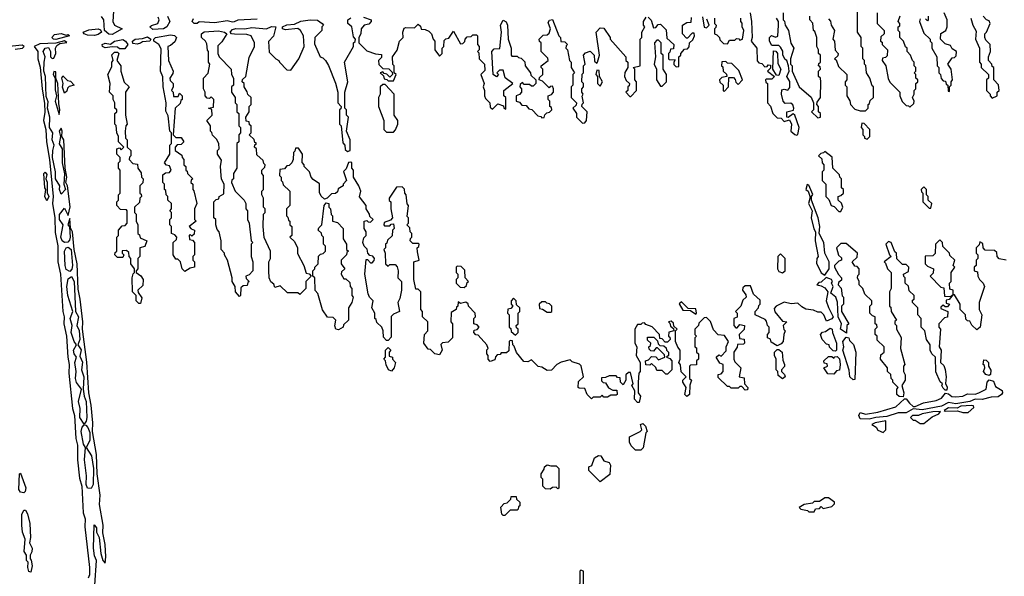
# Model space of a CAD drawing. Extents: x 2737310 to 2869991, y 870230 to 1012730.
# Tile 303 of 479: x 2784591 to 2790160, y 947456 to 950606. Entities that reach past the tile are written whole.
import ezdxf

# ---------------------------------------------------------------- set-up
doc = ezdxf.new("R2010")
doc.units = 0

msp = doc.modelspace()

# ---------------------------------------------------------------- linework, layer by layer
at = {"layer": '0CON02XD'}
for points in [[(2785122.5, 950655), (2785117.5, 950595), (2785127.5, 950575), (2785170, 950555), (2785115, 950522.7), (2785094.6, 950524.6), (2785070, 950545), (2785067.5, 950605), (2785053, 950623)], [(2788722.5, 950645), (2788730, 950595), (2788733.3, 950505), (2788727.5, 950485), (2788760, 950445), (2788763, 950373), (2788771.7, 950361.7), (2788788.3, 950358.3), (2788805, 950340), (2788818.3, 950341.7), (2788825, 950350), (2788838.3, 950348.3), (2788838.3, 950331.7), (2788820, 950315), (2788860, 950285), (2788845, 950270), (2788815, 950270), (2788810, 950265), (2788811.7, 950251.7), (2788820, 950245), (2788820, 950135), (2788837, 950117), (2788850, 950075), (2788875, 950050), (2788898.3, 950048.3), (2788915, 950030), (2788945, 950040), (2788956.7, 950015), (2788952.5, 949975), (2788975, 949956.7), (2788985, 949952.5), (2788993, 949957), (2789000, 949995), (2788976, 950066), (2788965, 950072.5), (2788938.3, 950051.7), (2788930, 950055), (2788930, 950085), (2788967, 950093), (2788970, 950105), (2788963.6, 950123.6), (2788953, 950133), (2788920.7, 950130.7), (2788910, 950145), (2788900, 950185), (2788901.7, 950208.3), (2788915, 950212.5), (2788935, 950207.5), (2788947, 950223), (2788947, 950257), (2788930, 950285), (2788942.5, 950315), (2788940, 950345), (2788930, 950375), (2788920.7, 950380.7), (2788907.5, 950405), (2788907, 950427), (2788895, 950450), (2788885, 950460), (2788845, 950460), (2788832.5, 950485), (2788832.5, 950505), (2788843, 950517), (2788865, 950506.7), (2788878.3, 950511.7), (2788883.8, 950575), (2788882.5, 950595), (2788871.2, 950615)], [(2788910, 950645), (2788910, 950605), (2788917, 950597), (2788920, 950575), (2788940, 950545), (2788953, 950473), (2788970, 950445), (2788950, 950385), (2788950, 950355), (2788960, 950345), (2788960, 950315), (2789000, 950225), (2789067, 950167), (2789080, 950135), (2789080, 950095), (2789070, 950085), (2789105, 950050), (2789120, 950055), (2789120, 950075), (2789110, 950085), (2789110, 950115), (2789100, 950125), (2789101.7, 950138.3), (2789120, 950165), (2789122.5, 950255), (2789120, 950275), (2789110, 950285), (2789110, 950315), (2789120, 950325), (2789118.3, 950338.3), (2789110, 950345), (2789111.7, 950358.3), (2789120, 950365), (2789120, 950405), (2789110, 950415), (2789110, 950435), (2789100, 950455), (2789100, 950505), (2789088.3, 950538.3), (2789080, 950545), (2789077, 950587), (2789060, 950605), (2789060, 950625)], [(2789165, 950610), (2789177, 950597), (2789180, 950575), (2789200, 950545), (2789190, 950495), (2789200, 950485), (2789203, 950433), (2789220, 950415), (2789218.3, 950401.7), (2789200, 950385), (2789208.3, 950378.3), (2789221.7, 950341.7), (2789270, 950295), (2789270, 950265), (2789260, 950255), (2789260, 950235), (2789270, 950225), (2789270, 950175), (2789287, 950147), (2789290, 950125), (2789315, 950100), (2789345, 950090), (2789375, 950090), (2789390, 950105), (2789390, 950125), (2789398.3, 950131.7), (2789401.7, 950148.3), (2789420, 950165), (2789420, 950225), (2789411.7, 950231.7), (2789400, 950275), (2789380, 950305), (2789377, 950347), (2789370, 950355), (2789370, 950375), (2789360, 950385), (2789360, 950445), (2789350, 950455), (2789350, 950505), (2789330, 950535), (2789330, 950665)], [(2789440, 950645), (2789440, 950585), (2789480, 950545), (2789480, 950525), (2789461.7, 950508.3), (2789460, 950485), (2789468.3, 950478.3), (2789470, 950465), (2789500, 950435), (2789498.3, 950401.7), (2789488.3, 950391.7), (2789471.7, 950388.3), (2789470, 950375), (2789490, 950345), (2789503, 950273), (2789511.7, 950251.7), (2789570, 950195), (2789570, 950175), (2789583, 950143), (2789605, 950120), (2789618.3, 950118.3), (2789625, 950110), (2789648.3, 950131.7), (2789650, 950145), (2789640, 950165), (2789650, 950185), (2789650, 950205), (2789660, 950215), (2789660, 950245), (2789670, 950255), (2789670, 950265), (2789660, 950275), (2789660, 950295), (2789650, 950305), (2789660, 950315), (2789660, 950335), (2789650, 950345), (2789650, 950365), (2789640, 950375), (2789630, 950405), (2789610, 950425), (2789610, 950445), (2789601.7, 950451.7), (2789590, 950485), (2789570, 950505), (2789570, 950535), (2789560, 950545), (2789560, 950565), (2789568.3, 950571.7), (2789570, 950585), (2789560, 950595), (2789571.7, 950628.3)], [(2789685, 950610), (2789680, 950595), (2789705, 950530), (2789740, 950495), (2789740, 950485), (2789750, 950475), (2789750, 950445), (2789777.5, 950395), (2789780, 950345), (2789790, 950335), (2789790, 950305), (2789800, 950295), (2789803, 950273), (2789815, 950260), (2789828.3, 950258.3), (2789831.7, 950241.7), (2789840, 950235), (2789841.7, 950201.7), (2789850, 950200), (2789850, 950225), (2789860, 950235), (2789860, 950255), (2789867.5, 950265), (2789860, 950325), (2789840, 950355), (2789865, 950390), (2789878.3, 950391.7), (2789888.3, 950401.7), (2789890, 950425), (2789865, 950440), (2789855, 950460), (2789825, 950470), (2789800, 950495), (2789801.7, 950528.3), (2789830, 950545), (2789837.5, 950565), (2789837.5, 950605), (2789820, 950645)], [(2785427.5, 950625), (2785440, 950595), (2785422.9, 950565), (2785405, 950553.3), (2785345, 950550.8), (2785327.5, 950565), (2785336.4, 950573.6), (2785372.5, 950585), (2785380, 950605), (2785375, 950620)], [(2785595, 950584.2), (2785577.5, 950585), (2785566.7, 950595), (2785575, 950612.5)], [(2785935, 950609.2), (2785825, 950603.1), (2785804.2, 950594.2), (2785795, 950591.1), (2785765, 950600), (2785695, 950587.5), (2785606.2, 950593.8), (2785595, 950584.2)], [(2788095, 948440), (2788085, 948440), (2788068.3, 948458.3), (2788070, 948505), (2788052.5, 948535), (2788060, 948545), (2788045, 948610), (2788035, 948610), (2788020, 948595), (2788020, 948565), (2788005, 948540), (2787990, 948555), (2787988.3, 948578.3), (2787971.7, 948581.7), (2787965, 948590), (2787925, 948590), (2787905, 948580), (2787881.7, 948578.3), (2787881.7, 948561.7), (2787891.7, 948551.7), (2787905, 948550), (2787921.7, 948521.7), (2787945, 948510), (2787968.3, 948508.3), (2787970, 948485), (2787965, 948480), (2787935, 948480), (2787915, 948470), (2787895, 948470), (2787885, 948480), (2787875, 948470), (2787835, 948470), (2787825, 948460), (2787800, 948485), (2787788.3, 948518.3), (2787755, 948520), (2787750, 948525), (2787751.7, 948558.3), (2787780, 948585), (2787767, 948647), (2787757, 948657), (2787715, 948670), (2787705, 948680), (2787653, 948667), (2787630, 948655), (2787598.3, 948621.7), (2787575, 948620), (2787545, 948640), (2787523, 948643), (2787485, 948680), (2787465, 948670), (2787441.7, 948671.7), (2787401.7, 948721.7), (2787388.3, 948758.3), (2787380, 948765), (2787378.3, 948788.3), (2787365, 948790), (2787360, 948785), (2787358.3, 948731.7), (2787345, 948720), (2787315, 948720), (2787308.3, 948711.7), (2787291.7, 948708.3), (2787281.7, 948698.3), (2787278.3, 948681.7), (2787251.7, 948671.7), (2787240, 948685), (2787240, 948705), (2787232.5, 948715), (2787233, 948737), (2787240, 948745), (2787232.5, 948765), (2787185, 948820), (2787171.7, 948821.7), (2787160, 948835), (2787161.7, 948848.3), (2787178.3, 948851.7), (2787190, 948865), (2787178.3, 948878.3), (2787160, 948885), (2787160, 948915), (2787170, 948925), (2787167.5, 948945), (2787130, 948985), (2787128.3, 948998.3), (2787115, 949007.5), (2787085, 949000), (2787071.7, 949008.3), (2787070, 948985), (2787061.7, 948978.3), (2787060, 948965), (2787031.7, 948948.3), (2787030, 948895), (2787040, 948885), (2787040, 948805), (2787015, 948780), (2786982.5, 948777.5), (2786972.5, 948767.5), (2786980, 948735), (2786965, 948710), (2786940, 948715), (2786915, 948740), (2786901.7, 948741.7), (2786877.5, 948775), (2786880, 948825), (2786900, 948845), (2786900, 948895), (2786870, 948925), (2786870, 948955), (2786860, 948965), (2786860, 949065), (2786845, 949080), (2786831.7, 949081.7), (2786820, 949135), (2786820, 949235), (2786850, 949245), (2786841.7, 949291.7), (2786840, 949315), (2786848.3, 949321.7), (2786850, 949335), (2786845, 949340), (2786815, 949340), (2786800, 949355), (2786801.7, 949368.3), (2786810, 949375), (2786810, 949395), (2786800, 949405), (2786798.3, 949428.3), (2786780, 949445), (2786790, 949455), (2786790, 949485), (2786782.5, 949492.5), (2786790, 949555), (2786783, 949563), (2786777.5, 949615), (2786770, 949625), (2786767, 949647), (2786755, 949660), (2786721.7, 949658.3), (2786680, 949595), (2786681.7, 949581.7), (2786690, 949575), (2786690, 949535), (2786700, 949485), (2786688.3, 949471.7), (2786651.7, 949458.3), (2786650, 949445), (2786655, 949440), (2786685, 949440), (2786691.7, 949448.3), (2786705, 949450), (2786710, 949425), (2786700, 949415), (2786698.3, 949381.7), (2786671.7, 949358.3), (2786668.3, 949341.7), (2786660, 949335), (2786660, 949315), (2786650, 949305), (2786657.5, 949285), (2786660, 949225), (2786675, 949210), (2786685, 949220), (2786715, 949220), (2786727, 949207), (2786732.5, 949185), (2786730, 949145), (2786750, 949125), (2786750, 949075), (2786741.7, 949028.3), (2786730, 949005), (2786740, 948955), (2786705, 948940), (2786693, 948927), (2786691.7, 948808.3), (2786675, 948790), (2786665, 948790), (2786648.3, 948808.3), (2786647.5, 948845), (2786640, 948865), (2786611.7, 948891.7), (2786608.3, 948908.3), (2786600, 948915), (2786600, 948945), (2786582.5, 948975), (2786590, 949015), (2786570, 949035), (2786562.5, 949055), (2786542.5, 949165), (2786551.7, 949248.3), (2786558.3, 949248.3), (2786575, 949230), (2786585, 949230), (2786597, 949243), (2786597.5, 949255), (2786588.3, 949268.3), (2786571.7, 949271.7), (2786560, 949285), (2786557, 949307), (2786540, 949325), (2786532.5, 949345), (2786538.3, 949371.7), (2786550, 949385), (2786550, 949405), (2786540, 949425), (2786540, 949465), (2786555, 949470), (2786561.7, 949461.7), (2786575, 949460), (2786590, 949475), (2786571.7, 949491.7), (2786570, 949505), (2786550, 949535), (2786550, 949555), (2786513, 949603), (2786520, 949635), (2786510, 949665), (2786480, 949715), (2786480, 949755), (2786470, 949765), (2786470, 949795), (2786465, 949800), (2786451.7, 949798.3), (2786438.3, 949761.7), (2786422.5, 949747.5), (2786440, 949695), (2786420, 949675), (2786420, 949665), (2786391.7, 949648.3), (2786388.3, 949631.7), (2786378.3, 949621.7), (2786355, 949620), (2786330, 949595), (2786315, 949590), (2786297, 949607), (2786287, 949627), (2786287, 949677), (2786251.7, 949701.7), (2786240, 949715), (2786230, 949745), (2786200, 949775), (2786200, 949785), (2786188.3, 949798.3), (2786190, 949845), (2786168.3, 949878.3), (2786151.7, 949878.3), (2786148.3, 949861.7), (2786140, 949855), (2786137.5, 949815), (2786130, 949795), (2786115, 949780), (2786101.7, 949778.3), (2786088.3, 949761.7), (2786061.7, 949758.3), (2786060, 949725), (2786070, 949715), (2786070, 949695), (2786078.3, 949688.3), (2786081.7, 949671.7), (2786120, 949635), (2786120, 949555), (2786100, 949535), (2786100, 949495), (2786108.3, 949488.3), (2786111.7, 949471.7), (2786120, 949465), (2786120, 949445), (2786130, 949435), (2786130, 949385), (2786120, 949375), (2786145, 949350), (2786162.5, 949315), (2786163, 949283), (2786197.5, 949215), (2786211.7, 949171.7), (2786228.3, 949168.3), (2786240, 949155), (2786210, 949125), (2786210, 949085), (2786175, 949050), (2786165, 949060), (2786105, 949060), (2786065, 949100), (2786035, 949090), (2786028.3, 949108.3), (2786011.7, 949121.7), (2786002.5, 949145), (2786000, 949185), (2786000, 949235), (2786010, 949255), (2786010, 949295), (2785973, 949373), (2785967.5, 949435), (2785970, 949505), (2785980, 949515), (2785980, 949535), (2785970, 949545), (2785970, 949595), (2785960, 949615), (2785960, 949635), (2785970, 949645), (2785970, 949725), (2785960, 949735), (2785960, 949755), (2785978.3, 949771.7), (2785980, 949785), (2785971.7, 949791.7), (2785968.3, 949808.3), (2785931.7, 949841.7), (2785930, 949875), (2785920, 949885), (2785921.7, 949898.3), (2785930, 949905), (2785921.7, 949911.7), (2785918.3, 949928.3), (2785890, 949955), (2785900, 949965), (2785900, 950005), (2785891.7, 950011.7), (2785888.3, 950028.3), (2785871.7, 950031.7), (2785870, 950055), (2785890, 950085), (2785890, 950115), (2785900, 950125), (2785900, 950165), (2785881.7, 950181.7), (2785878.3, 950198.3), (2785860, 950225), (2785860, 950245), (2785850, 950255), (2785851.7, 950268.3), (2785870, 950285), (2785888.3, 950391.7), (2785920, 950455), (2785920, 950475), (2785900, 950515), (2785875, 950522.5), (2785806.4, 950523.6), (2785790, 950525), (2785782.5, 950535), (2785795, 950550), (2785813.6, 950556.4), (2785865, 950554), (2785905, 950561.9), (2785986.2, 950553.8), (2786015, 950568), (2786040, 950565), (2786027, 950513), (2785998.3, 950481.7), (2786003, 950423), (2786040, 950385), (2786057.5, 950375), (2786060, 950365), (2786101.7, 950321.7), (2786125, 950320), (2786170, 950385), (2786200, 950455), (2786196.7, 950515), (2786180, 950545), (2786165, 950556.7), (2786095, 950548), (2786077.5, 950555), (2786076.7, 950565), (2786102.6, 950577.4), (2786145, 950580), (2786181.8, 950598.2), (2786235, 950604.4), (2786275, 950602.5), (2786302.5, 950585), (2786310, 950575), (2786300, 950565), (2786300, 950545), (2786260, 950505), (2786258.3, 950468.3), (2786290, 950395), (2786305, 950390), (2786320, 950375), (2786337, 950347), (2786377, 950247), (2786390, 950195), (2786390, 950135), (2786410, 950115), (2786408.3, 950101.7), (2786400, 950095), (2786400, 950015), (2786410, 950005), (2786418.3, 949908.3), (2786430, 949895), (2786431.7, 949871.7), (2786445, 949860), (2786460, 949865), (2786460, 949925), (2786440, 949975), (2786450, 950055), (2786440, 950065), (2786440, 950095), (2786430, 950105), (2786430, 950195), (2786447.5, 950255), (2786427.5, 950365), (2786480, 950455), (2786480, 950475)], [(2786480, 950475), (2786488.3, 950481.7), (2786490, 950495), (2786478.3, 950508.3), (2786470, 950565), (2786446.7, 950585), (2786446.2, 950605), (2786465, 950617.1)], [(2786535, 950620), (2786580, 950605), (2786580, 950595), (2786565, 950580), (2786540, 950575), (2786522.5, 950555), (2786520, 950525), (2786510, 950505), (2786510, 950475), (2786555, 950430), (2786603, 950413), (2786638.3, 950408.3), (2786638.3, 950391.7), (2786620, 950375), (2786621.7, 950351.7), (2786645, 950330), (2786678.3, 950328.3), (2786698.3, 950308.3), (2786700, 950295), (2786685, 950280), (2786668.3, 950298.3), (2786651.7, 950301.7), (2786645, 950310), (2786630, 950305), (2786648.3, 950288.3), (2786651.7, 950271.7), (2786668.3, 950268.3), (2786675, 950260), (2786705, 950260), (2786720, 950295), (2786710, 950305), (2786710, 950345), (2786702.5, 950352.5), (2786700, 950395), (2786727, 950433), (2786740, 950485), (2786760, 950505), (2786757.5, 950535), (2786765, 950557.5), (2786775, 950562.5), (2786825, 950560), (2786845, 950580), (2786858.3, 950568.3), (2786861.7, 950551.7), (2786885, 950550), (2786905, 950540), (2786920, 950525), (2786930, 950495), (2786940, 950485), (2786940, 950435), (2786965, 950400), (2786980, 950415), (2786980, 950445), (2786990, 950455), (2786991.7, 950488.3), (2787001.7, 950498.3), (2787018.3, 950501.7), (2787045, 950540), (2787085, 950470), (2787098.3, 950471.7), (2787108.3, 950481.7), (2787110, 950495), (2787121.7, 950508.3), (2787145, 950510), (2787155, 950520), (2787175, 950520), (2787180, 950515), (2787180, 950465), (2787190, 950455), (2787190, 950435), (2787180, 950425), (2787187.5, 950417.5), (2787190, 950385), (2787220, 950355), (2787221.7, 950318.3), (2787200, 950295), (2787217.5, 950245), (2787212.5, 950225), (2787220, 950205), (2787220, 950175), (2787225, 950160), (2787250, 950135), (2787251.7, 950111.7), (2787265, 950100), (2787295, 950130), (2787328.3, 950118.3), (2787330, 950105), (2787340, 950100), (2787340, 950165), (2787330, 950175), (2787330, 950205), (2787380, 950245), (2787336.4, 950276.4), (2787325, 950320), (2787305, 950320), (2787295, 950310), (2787290, 950305), (2787300, 950295), (2787288.3, 950281.7), (2787270, 950295), (2787262.5, 950425), (2787275, 950440), (2787307.5, 950442.5), (2787316.7, 950535), (2787310, 950575), (2787325, 950602.5), (2787343, 950593), (2787350, 950575), (2787353.3, 950495), (2787370, 950445), (2787370, 950405), (2787375, 950400), (2787405, 950400), (2787411.7, 950391.7), (2787428.3, 950388.3), (2787448.3, 950368.3), (2787450, 950345), (2787480, 950305), (2787481.7, 950291.7), (2787510, 950265), (2787510, 950245), (2787495, 950230), (2787485, 950230), (2787475, 950240), (2787445, 950240), (2787435, 950250), (2787421.7, 950238.3), (2787420, 950225), (2787430, 950215), (2787430, 950195), (2787418.3, 950181.7), (2787400, 950175), (2787400, 950145), (2787418.3, 950138.3), (2787431.7, 950121.7), (2787455, 950120), (2787471.7, 950101.7), (2787488.3, 950098.3), (2787521.7, 950061.7), (2787538.3, 950058.3), (2787545, 950050), (2787558.3, 950051.7), (2787561.7, 950068.3), (2787571.7, 950078.3), (2787588.3, 950081.7), (2787600, 950095), (2787598.3, 950108.3), (2787590, 950115), (2787590, 950145), (2787580, 950155), (2787580, 950175), (2787598.3, 950181.7), (2787610, 950195), (2787610, 950215), (2787605, 950230), (2787591.7, 950228.3), (2787585, 950220), (2787548.3, 950258.3), (2787530, 950265), (2787531.7, 950278.3), (2787550, 950295), (2787550, 950325), (2787540, 950335), (2787540, 950345), (2787580, 950375), (2787578.3, 950388.3), (2787540, 950425), (2787540, 950475), (2787531.7, 950481.7), (2787530, 950495), (2787551.7, 950518.3), (2787575, 950520), (2787585, 950530), (2787592.5, 950555), (2787580.7, 950589.3), (2787587, 950603), (2787605, 950606.7), (2787640, 950515), (2787650, 950505), (2787651.7, 950481.7), (2787675, 950480), (2787690, 950465), (2787681.7, 950458.3), (2787680, 950445), (2787690, 950435), (2787700, 950375), (2787710, 950365), (2787710, 950335), (2787730, 950305), (2787720, 950295), (2787720, 950235), (2787710, 950225), (2787710, 950165), (2787740, 950135), (2787738.3, 950121.7), (2787720, 950105), (2787740, 950075), (2787740, 950055), (2787775, 950020), (2787788.3, 950021.7), (2787797.5, 950035), (2787800, 950085), (2787770, 950115), (2787771.7, 950128.3), (2787780, 950135), (2787772.5, 950172.5), (2787777.5, 950185), (2787770, 950195), (2787770, 950215), (2787780, 950225), (2787780, 950245), (2787770, 950255), (2787771.7, 950298.3), (2787780, 950305), (2787780, 950345), (2787790, 950355), (2787780, 950405), (2787791.7, 950418.3), (2787818.3, 950428.3), (2787840, 950405), (2787841.7, 950371.7), (2787855, 950360), (2787860, 950365), (2787870, 950405), (2787852.5, 950535), (2787875, 950560), (2787895, 950557.5), (2787930, 950505), (2787930, 950495), (2788020, 950395), (2788020, 950375), (2788030, 950365), (2788030, 950335), (2788013, 950307), (2788012.5, 950285), (2788021.7, 950261.7), (2788040, 950245), (2788038.3, 950231.7), (2788030, 950225), (2788030, 950205), (2788020, 950195), (2788041.7, 950171.7), (2788048.3, 950171.7), (2788080, 950205), (2788080, 950255), (2788070, 950265), (2788070, 950325), (2788060, 950335), (2788100, 950345), (2788100, 950495), (2788110, 950505), (2788110, 950535), (2788127.5, 950565), (2788120, 950575), (2788120, 950595), (2788135, 950620)], [(2788145, 950620), (2788163.6, 950603.6), (2788175, 950560), (2788188.3, 950561.7), (2788201.7, 950578.3), (2788215, 950580), (2788248.3, 950548.3), (2788251.7, 950501.7), (2788290, 950465), (2788288.3, 950441.7), (2788271.7, 950438.3), (2788268.3, 950421.7), (2788260, 950415), (2788260, 950385), (2788265, 950380), (2788298.3, 950378.3), (2788290, 950365), (2788291.7, 950351.7), (2788305, 950340), (2788318.3, 950341.7), (2788320, 950395), (2788330, 950405), (2788330, 950415), (2788351.7, 950438.3), (2788368.3, 950441.7), (2788378.3, 950451.7), (2788380, 950475), (2788398.3, 950491.7), (2788407.5, 950515), (2788405, 950530), (2788395, 950530), (2788368.3, 950501.7), (2788361.7, 950501.7), (2788340, 950525), (2788340, 950575), (2788365, 950590), (2788388.3, 950591.7), (2788391.7, 950618.3)], [(2788452.5, 950622.5), (2788463, 950563), (2788475, 950560), (2788490, 950575), (2788478.3, 950608.3)], [(2788520, 950615), (2788520, 950585), (2788530, 950575), (2788528.3, 950561.7), (2788520, 950555), (2788520, 950525), (2788535, 950520), (2788550, 950505), (2788551.7, 950491.7), (2788571.7, 950471.7), (2788595, 950470), (2788605, 950490), (2788635, 950490), (2788645, 950500), (2788658.3, 950498.3), (2788665, 950490), (2788680, 950495), (2788686.7, 950545), (2788677.5, 950565), (2788677, 950587), (2788670, 950595), (2788670, 950615)], [(2789730, 950625), (2789730, 950605), (2789725, 950600), (2789715, 950610)], [(2789970, 950615), (2789982.5, 950575), (2790001.7, 950541.7), (2789997.5, 950495), (2790020, 950445), (2790020, 950365), (2790030, 950355), (2790030, 950335), (2790070, 950295), (2790070, 950275), (2790060, 950265), (2790060, 950205), (2790080, 950185), (2790080, 950175), (2790091.7, 950161.7), (2790120, 950175), (2790120, 950195), (2790130, 950205), (2790127, 950237), (2790100, 950265), (2790100, 950335), (2790091.7, 950341.7), (2790090, 950355), (2790070, 950375), (2790070, 950395), (2790082.5, 950425), (2790080, 950465), (2790055, 950490), (2790050, 950505), (2790050, 950525), (2790060, 950535), (2790080, 950585), (2790075, 950600), (2790060, 950605), (2790040, 950625)], [(2785015, 950515.8), (2784975, 950518), (2784956.7, 950525), (2784950, 950535), (2784981.7, 950548.3), (2785035, 950553.3), (2785048.8, 950548.8), (2785053.3, 950535), (2785035, 950522.9), (2785015, 950515.8)], [(2785835, 949040), (2785812.5, 949065), (2785810, 949095), (2785793.6, 949123.6), (2785793.3, 949145), (2785767.5, 949245), (2785750, 949275), (2785750, 949285), (2785730, 949305), (2785730, 949355), (2785720, 949405), (2785708.3, 949418.3), (2785700, 949445), (2785700, 949475), (2785690, 949485), (2785690, 949575), (2785701.7, 949588.3), (2785718.3, 949591.7), (2785720, 949605), (2785745, 949620), (2785747.5, 949675), (2785733, 949703), (2785730, 949725), (2785726.2, 949775), (2785731.7, 949811.7), (2785710, 949845), (2785710, 949865), (2785720, 949875), (2785717.5, 949905), (2785705, 949930), (2785681.7, 949951.7), (2785678.3, 949968.3), (2785670, 949975), (2785670, 950005), (2785650, 950035), (2785680, 950065), (2785678.3, 950098.3), (2785660, 950105), (2785688.3, 950111.7), (2785690, 950155), (2785675, 950170), (2785665, 950160), (2785651.7, 950161.7), (2785640, 950175), (2785640, 950195), (2785630, 950215), (2785630, 950275), (2785657, 950303), (2785667.5, 950355), (2785660, 950365), (2785660, 950425), (2785653.6, 950433.6), (2785649.3, 950469.3), (2785642.5, 950485), (2785620, 950505), (2785620, 950525), (2785635, 950536.4), (2785715, 950542.5), (2785750, 950535), (2785762.5, 950525), (2785735, 950480), (2785712.5, 950457.5), (2785712.5, 950415), (2785720, 950395), (2785787.5, 950325), (2785790, 950295), (2785800, 950275), (2785800, 950235), (2785790, 950225), (2785790, 950195), (2785810, 950165), (2785810, 950135), (2785820, 950125), (2785820, 950085), (2785830, 950075), (2785830, 950005), (2785840, 949995), (2785840, 949965), (2785830, 949955), (2785830, 949915), (2785820, 949905), (2785820, 949765), (2785800, 949735), (2785800, 949705), (2785791.7, 949698.3), (2785790, 949685), (2785810, 949635), (2785860, 949585), (2785870, 949565), (2785870, 949535), (2785880, 949525), (2785880, 949475), (2785890, 949455), (2785900, 949355), (2785910, 949345), (2785900, 949335), (2785900, 949265), (2785910, 949235), (2785910, 949185), (2785888.3, 949161.7), (2785870, 949155), (2785871.7, 949141.7), (2785890, 949125), (2785881.7, 949118.3), (2785878.3, 949101.7), (2785855, 949100), (2785841.7, 949088.3), (2785840, 949045), (2785835, 949040)], [(2785016.4, 947406.4), (2785025.7, 947545), (2785015, 947572.5), (2785009.1, 947615), (2785012.5, 947747.5), (2785025, 947730), (2785026.2, 947705), (2785040, 947675), (2785050, 947585), (2785062, 947545), (2785075, 947530), (2785078.6, 947565), (2785074.3, 947635), (2785062.1, 947702.1), (2785062.9, 947745), (2785043, 947863), (2785047.1, 947915), (2785028.6, 948035), (2785025.6, 948145), (2785003.8, 948275), (2785004.3, 948325), (2784995.7, 948425), (2784982.5, 948495), (2784971.7, 948668.3), (2784947.1, 948855), (2784948.6, 948895), (2784934.2, 949025), (2784921.2, 949081.2), (2784916.9, 949225), (2784899.2, 949305), (2784890, 949405), (2784878.3, 949428.3), (2784875, 949480), (2784863.3, 949445), (2784873, 949433), (2784876.7, 949375), (2784872.1, 949357.9), (2784863, 949347), (2784845, 949345.6), (2784831.4, 949355), (2784824.3, 949375), (2784836.7, 949445), (2784816.7, 949475), (2784816.4, 949503.6), (2784845, 949540), (2784865, 949497.5), (2784875.8, 949545.8), (2784861.2, 949665), (2784852.5, 949685), (2784857.5, 949715), (2784848, 949765), (2784840, 949925), (2784830, 949945), (2784831.2, 949975), (2784825, 949992.5), (2784814.3, 949975), (2784821.2, 949945), (2784813.9, 949903.9), (2784831.2, 949875), (2784830.8, 949795), (2784844.2, 949734.2), (2784840, 949675), (2784850, 949645), (2784825, 949617.5), (2784815.8, 949645), (2784818.8, 949665), (2784794.4, 949704.4), (2784792.9, 949745), (2784776.5, 949825), (2784777.8, 949865), (2784786.2, 949895), (2784774.4, 949925), (2784779.2, 949965), (2784760.6, 949995), (2784761.4, 950055), (2784748.1, 950105), (2784751.7, 950141.7), (2784740.5, 950170.5), (2784737.8, 950285), (2784727.9, 950315), (2784728.8, 950365), (2784736, 950395), (2784723.8, 950425), (2784735, 950443.8), (2784755, 950448.8), (2784766, 950426), (2784766.1, 950396.1), (2784775, 950386.7), (2784785, 950387.5), (2784796, 950415), (2784793.8, 950445), (2784800.9, 950459.1), (2784818.8, 950471.2), (2784857, 950477), (2784845, 950485.6), (2784796.4, 950473.6), (2784705, 950470), (2784673.3, 950455), (2784694.3, 950425), (2784694.4, 950385), (2784707, 950337), (2784717.5, 950215), (2784731.7, 950131.7), (2784733.2, 950083.2), (2784725.7, 950035), (2784738.6, 949985), (2784742.2, 949915), (2784759.2, 949815), (2784780, 949605), (2784776.9, 949565), (2784790, 949485), (2784792.4, 949402.4), (2784806.6, 949326.6), (2784806.7, 949235), (2784821.8, 949165), (2784834.5, 948955), (2784842.7, 948925), (2784840.5, 948885), (2784856.5, 948815), (2784863.6, 948695), (2784871.8, 948655), (2784870, 948605), (2784890, 948405), (2784900.8, 948365), (2784908.5, 948235), (2784918, 948198), (2784917.5, 948115), (2784930.2, 948010.2), (2784941.8, 947965), (2784949.5, 947815), (2784961.4, 947781.4), (2784960, 947735), (2784985.6, 947505), (2784985.7, 947464.3), (2784978.8, 947445)], [(2784795, 950494.5), (2784782.5, 950495), (2784772.5, 950505), (2784788.8, 950521.2), (2784825, 950527.1), (2784855, 950517.5), (2784865, 950522.5), (2784872.5, 950515), (2784795, 950494.5)], [(2785185, 950440), (2785155, 950440), (2785145, 950450), (2785115, 950452.5), (2785075, 950446.7), (2785060, 950455), (2785057.5, 950465), (2785075, 950473.8), (2785105, 950466.7), (2785127.5, 950485), (2785175, 950493.1), (2785190, 950485), (2785202.5, 950465), (2785185, 950440)], [(2785255, 950467.5), (2785232, 950472), (2785230, 950485), (2785245, 950496.5), (2785285, 950498.8), (2785315, 950508.6), (2785333.3, 950495), (2785326.4, 950483.6), (2785285, 950480), (2785275, 950473.8), (2785255, 950467.5)], [(2785525, 949180), (2785510, 949195), (2785500, 949235), (2785485, 949250), (2785475, 949250), (2785460, 949275), (2785460, 949345), (2785478.3, 949361.7), (2785480, 949375), (2785468.3, 949388.3), (2785450, 949395), (2785450, 949435), (2785440, 949445), (2785440, 949475), (2785450, 949485), (2785450, 949515), (2785440, 949525), (2785450, 949535), (2785450, 949565), (2785430, 949585), (2785430, 949605), (2785420, 949615), (2785418.3, 949638.3), (2785410, 949645), (2785410, 949675), (2785400, 949685), (2785401.7, 949728.3), (2785415, 949740), (2785438.3, 949741.7), (2785447.5, 949755), (2785438.3, 949778.3), (2785421.7, 949781.7), (2785410, 949795), (2785440, 949845), (2785440, 949895), (2785450, 949905), (2785450, 949965), (2785440, 949975), (2785431.7, 950061.7), (2785418.3, 950088.3), (2785420, 950135), (2785402.5, 950225), (2785401.7, 950281.7), (2785387.5, 950315), (2785391.7, 950441.7), (2785377.5, 950465), (2785350, 950485), (2785350, 950495), (2785360, 950505), (2785445, 950521.1), (2785466.5, 950516.5), (2785477.5, 950505), (2785469.3, 950480.7), (2785445, 950460), (2785430, 950455), (2785432.5, 950375), (2785460, 950315), (2785458.3, 950301.7), (2785440, 950275), (2785441.7, 950261.7), (2785460, 950245), (2785460, 950225), (2785450, 950205), (2785460, 950195), (2785461.7, 950171.7), (2785488.3, 950171.7), (2785495, 950190), (2785510, 950175), (2785510, 950155), (2785501.7, 950148.3), (2785498.3, 950131.7), (2785470, 950105), (2785460, 949955), (2785475, 949940), (2785505, 949940), (2785520, 949915), (2785505, 949900), (2785481.7, 949898.3), (2785470, 949885), (2785470, 949865), (2785508.3, 949838.3), (2785510, 949825), (2785520, 949815), (2785520, 949785), (2785530, 949775), (2785530, 949755), (2785538.3, 949748.3), (2785540, 949735), (2785570, 949705), (2785561.7, 949698.3), (2785560, 949685), (2785570, 949675), (2785570, 949645), (2785577, 949637), (2785592.5, 949565), (2785580, 949535), (2785580, 949475), (2785590, 949465), (2785550, 949435), (2785561.7, 949421.7), (2785580, 949415), (2785578.3, 949391.7), (2785565, 949380), (2785555, 949390), (2785550, 949385), (2785551.7, 949361.7), (2785568.3, 949358.3), (2785580, 949345), (2785580, 949275), (2785570, 949265), (2785570, 949245), (2785580, 949235), (2785580, 949205), (2785555, 949200), (2785525, 949180)], [(2788225, 950230), (2788250, 950255), (2788250, 950295), (2788230, 950325), (2788230, 950405), (2788220, 950415), (2788220, 950475), (2788205, 950490), (2788195, 950490), (2788182.5, 950475), (2788187.5, 950395), (2788180, 950355), (2788192.5, 950325), (2788192.5, 950265), (2788215, 950230), (2788225, 950230)], [(2784565, 950439.2), (2784606.7, 950445), (2784616.7, 950455), (2784605, 950460.8), (2784515, 950452.7)], [(2785275, 949000), (2785265, 949000), (2785250, 949015), (2785250, 949045), (2785230, 949065), (2785227.5, 949145), (2785232.5, 949167.5), (2785240, 949175), (2785240, 949195), (2785220, 949225), (2785220, 949255), (2785210, 949265), (2785208.3, 949288.3), (2785195, 949300), (2785171.7, 949298.3), (2785170, 949285), (2785180, 949275), (2785175, 949260), (2785145, 949260), (2785130, 949275), (2785131.7, 949288.3), (2785140, 949295), (2785140, 949375), (2785150, 949385), (2785150, 949415), (2785171.7, 949438.3), (2785188.3, 949441.7), (2785200, 949455), (2785200, 949525), (2785195, 949530), (2785161.7, 949531.7), (2785140, 949555), (2785140, 949575), (2785150, 949585), (2785150, 949615), (2785160, 949625), (2785160, 949755), (2785150, 949765), (2785150, 949795), (2785160, 949805), (2785160, 949825), (2785140, 949845), (2785140, 949875), (2785155, 949880), (2785165, 949870), (2785180, 949885), (2785150, 949915), (2785150, 949945), (2785140, 949965), (2785137, 950007), (2785130, 950015), (2785130, 950075), (2785140, 950085), (2785140, 950095), (2785130, 950105), (2785130, 950135), (2785120, 950155), (2785120, 950175), (2785100, 950195), (2785102.5, 950245), (2785090, 950295), (2785111.7, 950338.3), (2785112.5, 950365), (2785120, 950375), (2785113.3, 950406.7), (2785127, 950423), (2785145, 950422.5), (2785152.5, 950415), (2785140, 950375), (2785162.5, 950345), (2785162.5, 950315), (2785183, 950253), (2785210, 950225), (2785190, 950195), (2785190, 950065), (2785200, 950015), (2785192.5, 950005), (2785187.5, 949975), (2785190, 949935), (2785200, 949925), (2785200, 949885), (2785220, 949865), (2785220, 949835), (2785211.7, 949828.3), (2785210, 949815), (2785231.7, 949791.7), (2785258.3, 949788.3), (2785260, 949765), (2785278.3, 949738.3), (2785280, 949715), (2785290, 949705), (2785288.3, 949681.7), (2785270, 949665), (2785270, 949625), (2785278.3, 949618.3), (2785280, 949605), (2785270, 949595), (2785268.3, 949571.7), (2785240, 949545), (2785240, 949515), (2785250, 949505), (2785250, 949465), (2785260, 949445), (2785260, 949395), (2785268.3, 949388.3), (2785271.7, 949371.7), (2785310, 949355), (2785298.3, 949321.7), (2785270, 949315), (2785270, 949265), (2785260, 949255), (2785260, 949195), (2785250, 949185), (2785250, 949175), (2785276.7, 949156.7), (2785290, 949135), (2785288.3, 949101.7), (2785260, 949075), (2785261.7, 949061.7), (2785281.7, 949031.7), (2785275, 949000)], [(2788885, 950290), (2788871.7, 950291.7), (2788850, 950325), (2788855, 950430), (2788868.3, 950428.3), (2788877.5, 950415), (2788878.3, 950358.3), (2788896.7, 950325), (2788885, 950290)], [(2788575, 950200), (2788600, 950225), (2788601.7, 950278.3), (2788628.3, 950278.3), (2788638.3, 950268.3), (2788641.7, 950251.7), (2788655, 950240), (2788680, 950265), (2788658.3, 950318.3), (2788618.3, 950358.3), (2788595, 950360), (2788585, 950370), (2788561.7, 950368.3), (2788560, 950345), (2788568.3, 950338.3), (2788570, 950315), (2788588.3, 950298.3), (2788590, 950285), (2788561.7, 950278.3), (2788550, 950265), (2788551.7, 950251.7), (2788570, 950235), (2788570, 950205), (2788575, 950200)], [(2784815, 950070), (2784818.6, 950095), (2784811.7, 950131.7), (2784807.1, 950245), (2784796, 950275), (2784795, 950310), (2784785, 950312.5), (2784780, 950295), (2784792.5, 950275), (2784791.7, 950208.3), (2784798.8, 950175), (2784792.5, 950145), (2784815, 950070)], [(2787875, 950230), (2787887.5, 950255), (2787870, 950285), (2787868.3, 950318.3), (2787855, 950320), (2787850, 950295), (2787860, 950285), (2787860, 950245), (2787875, 950230)], [(2784845, 950190), (2784834.2, 950224.2), (2784837.5, 950245), (2784830, 950275), (2784835, 950287.5), (2784861.7, 950261.7), (2784878.3, 950258.3), (2784900, 950235), (2784871.7, 950228.3), (2784861.7, 950218.3), (2784858.3, 950201.7), (2784845, 950190)], [(2786705, 949970), (2786717, 949983), (2786730, 950015), (2786730, 950035), (2786710, 950065), (2786710, 950185), (2786658.3, 950238.3), (2786645, 950240), (2786630, 950225), (2786630, 950185), (2786620, 950165), (2786620, 950115), (2786650, 950035), (2786650, 949985), (2786665, 949970), (2786705, 949970)], [(2789385, 949930), (2789400, 949945), (2789400, 949985), (2789368.3, 950018.3), (2789355, 950020), (2789350, 949995), (2789360, 949985), (2789360, 949955), (2789370, 949945), (2789370, 949935), (2789385, 949930)], [(2789235, 949520), (2789247.5, 949545), (2789238.3, 949568.3), (2789220, 949585), (2789220, 949605), (2789235, 949610), (2789250, 949625), (2789250, 949645), (2789240, 949655), (2789240, 949705), (2789230, 949715), (2789228.3, 949728.3), (2789190, 949765), (2789187, 949827), (2789145, 949860), (2789138.3, 949851.7), (2789121.7, 949848.3), (2789110, 949835), (2789128.3, 949818.3), (2789130, 949795), (2789140, 949785), (2789140, 949755), (2789130, 949745), (2789130, 949695), (2789150, 949675), (2789150, 949605), (2789168.3, 949588.3), (2789180, 949555), (2789198.3, 949548.3), (2789225, 949520), (2789235, 949520)], [(2784745, 949580), (2784733.3, 949605), (2784740, 949645), (2784732.5, 949655), (2784727.5, 949735), (2784735, 949742.5), (2784745, 949730), (2784740, 949705), (2784747, 949687), (2784746.2, 949626.2), (2784755.8, 949605), (2784745, 949580)], [(2789145, 949160), (2789168.8, 949195), (2789170, 949235), (2789144, 949285), (2789138.8, 949345), (2789112.5, 949395), (2789116.7, 949435), (2789106.7, 949485), (2789070, 949585), (2789070, 949605), (2789076.4, 949616.4), (2789055, 949670), (2789045, 949672.5), (2789037.5, 949645), (2789050, 949635), (2789061.7, 949601.7), (2789052.5, 949565), (2789072.5, 949525), (2789066.7, 949485), (2789082.5, 949422.5), (2789092.5, 949405), (2789091.2, 949355), (2789106.7, 949265), (2789100, 949255), (2789098.3, 949228.3), (2789123.3, 949173.3), (2789145, 949160)], [(2789745, 949540), (2789750, 949565), (2789730, 949585), (2789730, 949605), (2789720, 949615), (2789720, 949645), (2789705, 949660), (2789690, 949645), (2789691.7, 949631.7), (2789700, 949625), (2789700, 949575), (2789735, 949540), (2789745, 949540)], [(2786395, 948850), (2786380, 948855), (2786373, 948873), (2786380, 948905), (2786365, 948920), (2786331.7, 948921.7), (2786303, 948963), (2786277, 949057), (2786263, 949073), (2786260, 949145), (2786250, 949155), (2786250, 949185), (2786260, 949195), (2786260, 949205), (2786280, 949225), (2786281.7, 949268.3), (2786291.7, 949278.3), (2786308.3, 949281.7), (2786320, 949295), (2786320, 949325), (2786310, 949335), (2786310, 949375), (2786300, 949385), (2786298.3, 949398.3), (2786280, 949415), (2786283, 949427), (2786300, 949445), (2786312.5, 949555), (2786325, 949570), (2786340, 949565), (2786340, 949545), (2786350, 949535), (2786353, 949503), (2786360, 949495), (2786360, 949465), (2786388.3, 949458.3), (2786420, 949425), (2786420, 949365), (2786440, 949335), (2786440, 949305), (2786450, 949295), (2786441.7, 949288.3), (2786440, 949275), (2786410, 949245), (2786410, 949225), (2786430, 949195), (2786411.7, 949178.3), (2786410, 949165), (2786425, 949140), (2786435, 949140), (2786458.3, 949118.3), (2786460, 949095), (2786470, 949085), (2786470, 949045), (2786477.5, 949035), (2786470, 949005), (2786450, 948975), (2786450, 948905), (2786421.7, 948878.3), (2786420, 948865), (2786395, 948850)], [(2784875, 949180), (2784855, 949192), (2784848.8, 949215), (2784845.6, 949295), (2784855, 949314), (2784865, 949318.8), (2784882, 949305), (2784890, 949215), (2784886.8, 949193.2), (2784875, 949180)], [(2790170, 949245), (2790131.7, 949251.7), (2790120, 949265), (2790118.3, 949288.3), (2790105, 949300), (2790051.7, 949301.7), (2790040, 949315), (2790038.3, 949338.3), (2790021.7, 949348.3), (2790018.3, 949331.7), (2790000, 949315), (2790000, 949285), (2790010, 949275), (2790010, 949255), (2790000, 949245), (2790000, 949215), (2789990, 949205), (2789990, 949185), (2790008.3, 949178.3), (2790010, 949155), (2790020, 949135), (2790040, 949115), (2790047.5, 949095), (2790017.5, 949005), (2790017.5, 948965), (2790032.5, 948935), (2790023.6, 948866.4), (2790005, 948850), (2789977, 948877), (2789965, 948900), (2789951.7, 948901.7), (2789941.7, 948911.7), (2789940, 948935), (2789910, 948965), (2789910, 948995), (2789878.3, 949048.3), (2789870, 949050), (2789848.3, 949021.7), (2789831.7, 949018.3), (2789831.7, 949001.7), (2789850, 948995), (2789838.3, 948981.7), (2789825, 948980), (2789815, 948990), (2789801.7, 948978.3), (2789801.7, 948971.7), (2789840, 948955), (2789838.3, 948921.7), (2789821.7, 948918.3), (2789790, 948885), (2789790, 948865), (2789800, 948855), (2789792.5, 948755), (2789802.5, 948735), (2789800, 948665), (2789818.3, 948648.3), (2789826.4, 948626.4), (2789831.2, 948585), (2789827, 948547), (2789836.4, 948526.4), (2789835, 948510), (2789825, 948510), (2789815, 948520), (2789807.5, 948535), (2789810, 948545), (2789796.4, 948556.4), (2789773, 948613), (2789770, 948695), (2789750, 948715), (2789740, 948735), (2789740, 948765), (2789720, 948795), (2789710, 948845), (2789690, 948865), (2789690, 948915), (2789670, 948935), (2789670, 948975), (2789640, 949005), (2789641.7, 949018.3), (2789650, 949025), (2789650, 949045), (2789621.7, 949071.7), (2789618.3, 949098.3), (2789600, 949115), (2789600, 949145), (2789591.7, 949151.7), (2789590, 949165), (2789618.3, 949181.7), (2789620, 949205), (2789605, 949220), (2789585, 949220), (2789551.7, 949251.7), (2789550, 949285), (2789541.7, 949291.7), (2789520, 949345), (2789505, 949350), (2789490, 949335), (2789510, 949275), (2789520, 949265), (2789480, 949235), (2789488.3, 949228.3), (2789500, 949195), (2789520, 949175), (2789520, 949085), (2789510, 949065), (2789510, 948985), (2789518.3, 948978.3), (2789520, 948955), (2789550, 948905), (2789541.7, 948898.3), (2789540, 948885), (2789550, 948875), (2789550, 948855), (2789577, 948807), (2789572.5, 948745), (2789597.5, 948655), (2789590, 948645), (2789590, 948615), (2789600, 948595), (2789600, 948565), (2789580, 948535), (2789592.5, 948495), (2789588.3, 948471.7), (2789565, 948473.3), (2789552.5, 948485), (2789552.5, 948515), (2789560, 948525), (2789530, 948555), (2789530, 948565), (2789520, 948575), (2789518.3, 948598.3), (2789500, 948615), (2789500, 948635), (2789460, 948685), (2789461.7, 948708.3), (2789480, 948725), (2789480, 948755), (2789441.7, 948791.7), (2789440, 948815), (2789430, 948825), (2789430, 948855), (2789440, 948865), (2789438.3, 948878.3), (2789430, 948885), (2789430, 948925), (2789415, 948930), (2789400, 948945), (2789400, 948985), (2789410, 948995), (2789410, 949015), (2789371.7, 949051.7), (2789360, 949085), (2789340, 949105), (2789340, 949125), (2789330, 949145), (2789331.7, 949158.3), (2789340, 949165), (2789340, 949195), (2789328.3, 949208.3), (2789315, 949210), (2789300, 949235), (2789328.3, 949261.7), (2789330, 949285), (2789265, 949340), (2789235, 949340), (2789210, 949315), (2789223, 949273), (2789238.3, 949258.3), (2789240, 949245), (2789225, 949240), (2789200, 949215), (2789200, 949205), (2789223, 949163), (2789240, 949145), (2789238.3, 949131.7), (2789221.7, 949118.3), (2789220, 949105), (2789237, 949087), (2789243, 949043), (2789250, 949035), (2789250, 948995), (2789240, 948985), (2789240, 948955), (2789280, 948885), (2789270, 948875), (2789268.3, 948831.7), (2789233.3, 948855), (2789240, 948885), (2789220, 948925), (2789217, 949007), (2789206.4, 949036.4), (2789178.3, 949058.3), (2789192.5, 949095), (2789183.3, 949115), (2789187.5, 949125), (2789182.5, 949135), (2789152.5, 949147.5), (2789125, 949120), (2789111.7, 949118.3), (2789100, 949105), (2789125, 949100), (2789145, 949087.5), (2789162.5, 949065), (2789152.5, 949015), (2789166.2, 948976.2)], [(2789855, 949040), (2789870, 949050), (2789870, 949075), (2789851.7, 949081.7), (2789850, 949115), (2789860, 949125), (2789860, 949175), (2789880, 949205), (2789870, 949215), (2789880, 949245), (2789851.7, 949271.7), (2789850, 949285), (2789811.7, 949321.7), (2789810, 949345), (2789795, 949360), (2789770, 949335), (2789768.3, 949281.7), (2789755, 949270), (2789711.7, 949268.3), (2789712.5, 949225), (2789725, 949210), (2789760, 949195), (2789758.3, 949171.7), (2789740, 949155), (2789801.7, 949091.7), (2789818.3, 949088.3), (2789821.7, 949041.7), (2789855, 949040)], [(2788905, 949172.5), (2788920, 949185), (2788920, 949255), (2788895, 949280), (2788880, 949265), (2788877.5, 949195), (2788885, 949180), (2788905, 949172.5)], [(2787105, 949090), (2787118.3, 949101.7), (2787121.7, 949118.3), (2787130, 949125), (2787110, 949145), (2787108.3, 949188.3), (2787088.3, 949208.3), (2787065, 949210), (2787060, 949205), (2787060, 949175), (2787070, 949165), (2787070, 949145), (2787060, 949135), (2787060, 949115), (2787081.7, 949091.7), (2787105, 949090)], [(2784955, 948317.5), (2784931.8, 948355), (2784932.5, 948405), (2784924.4, 948445), (2784940, 948515), (2784913.1, 948553.1), (2784906.2, 948575), (2784910.6, 948615), (2784903.5, 948665), (2784912.5, 948695), (2784900, 948715), (2784896.5, 948735), (2784913.3, 948765), (2784898.9, 948785), (2784882.5, 948835), (2784887.5, 948875), (2784876.2, 948915), (2784891.2, 948955), (2784864.4, 949045), (2784857.3, 949095), (2784865, 949140), (2784885, 949153.3), (2784898.6, 949125), (2784906.2, 948955), (2784923.3, 948925), (2784914, 948875), (2784927.1, 948847.1), (2784930.6, 948795), (2784920, 948765), (2784938.1, 948738.1), (2784932.3, 948702.3), (2784946.7, 948666.7), (2784940.8, 948625), (2784954.5, 948585), (2784950, 948515), (2784955.8, 948475), (2784968.1, 948445), (2784971.1, 948355), (2784966.7, 948333.3), (2784955, 948317.5)], [(2789166.2, 948976.2), (2789192.5, 948925), (2789185, 948912.5), (2789155, 948900), (2789140, 948935), (2789125, 948950), (2789105, 948950), (2789081.7, 948961.7), (2789038.3, 948968.3), (2789015, 948980), (2788991.7, 949001.7), (2788955, 948997.5), (2788915, 949007.5), (2788870, 948985), (2788858.3, 948971.7), (2788861.7, 948951.7), (2788905, 948900), (2788930, 948895), (2788910, 948875), (2788913, 948853), (2788920, 948845), (2788912.5, 948825), (2788910, 948785), (2788898.3, 948771.7), (2788875, 948760), (2788841.7, 948781.7), (2788838.3, 948798.3), (2788820, 948805), (2788820, 948825), (2788830, 948835), (2788830, 948865), (2788820, 948875), (2788815, 948900), (2788808.3, 948908.3), (2788750, 948935), (2788750, 948955), (2788770, 948975), (2788771.7, 948988.3), (2788780, 948995), (2788778.3, 949018.3), (2788741.7, 949051.7), (2788725, 949100), (2788695, 949100), (2788681.7, 949088.3), (2788680, 949075), (2788698.3, 949048.3), (2788700, 949035), (2788681.7, 949018.3), (2788670, 948985), (2788640, 948955), (2788650, 948945), (2788648.3, 948921.7), (2788630, 948915), (2788630, 948875), (2788641.7, 948861.7), (2788648.3, 948861.7), (2788665, 948880), (2788690, 948875), (2788688.3, 948851.7), (2788660, 948825), (2788661.7, 948801.7), (2788688.3, 948798.3), (2788690, 948775), (2788685, 948770), (2788651.7, 948768.3), (2788648.3, 948751.7), (2788630, 948725), (2788630, 948685), (2788635, 948670), (2788670, 948635), (2788660, 948585), (2788688.3, 948578.3), (2788690, 948545), (2788710, 948525), (2788708.3, 948511.7), (2788695, 948510), (2788675, 948530), (2788665, 948530), (2788655, 948520), (2788615, 948520), (2788605, 948530), (2788595, 948530), (2788541.7, 948581.7), (2788541.7, 948598.3), (2788558.3, 948601.7), (2788570, 948615), (2788570, 948655), (2788551.7, 948661.7), (2788530, 948695), (2788545, 948710), (2788558.3, 948701.7), (2788587.5, 948732.5), (2788587.5, 948755), (2788600, 948785), (2788578.3, 948818.3), (2788541.7, 948821.7), (2788515, 948850), (2788498.3, 948898.3), (2788475, 948920), (2788461.7, 948918.3), (2788431.7, 948888.3), (2788430, 948875), (2788410, 948855), (2788410, 948825), (2788420, 948815), (2788410, 948805), (2788410, 948755), (2788418.3, 948748.3), (2788420, 948725), (2788430, 948715), (2788430, 948685), (2788420, 948675), (2788418.3, 948651.7), (2788385, 948650), (2788380, 948645), (2788380, 948575), (2788390, 948565), (2788381.7, 948538.3), (2788380, 948485), (2788365, 948472.5), (2788352.5, 948485), (2788360, 948525), (2788342.5, 948555), (2788342.5, 948565), (2788360, 948585), (2788333, 948613), (2788328.3, 948651.7), (2788320, 948665), (2788327.5, 948685), (2788327.5, 948735), (2788313, 948753), (2788300, 948785), (2788300, 948845), (2788310, 948855), (2788291.7, 948871.7), (2788288.3, 948888.3), (2788275, 948900), (2788260, 948895), (2788268.3, 948888.3), (2788271.7, 948871.7), (2788288.3, 948858.3), (2788290, 948845), (2788261.7, 948838.3), (2788260, 948815), (2788268.3, 948808.3), (2788270, 948795), (2788255, 948780), (2788241.7, 948781.7), (2788225, 948800), (2788211.7, 948801.7), (2788210, 948825), (2788168.3, 948868.3), (2788131.7, 948881.7), (2788125, 948890), (2788111.7, 948888.3), (2788105, 948880), (2788085, 948880), (2788070, 948855), (2788070, 948775), (2788082.5, 948755), (2788077.5, 948705), (2788100, 948665), (2788100, 948615), (2788092.5, 948605), (2788090, 948555), (2788090, 948495), (2788102.5, 948475), (2788095, 948440)], [(2787395, 948820), (2787410, 948835), (2787410, 948855), (2787401.7, 948861.7), (2787400, 948875), (2787410, 948885), (2787410, 948945), (2787420, 948955), (2787420, 948975), (2787401.7, 948991.7), (2787400, 949015), (2787385, 949030), (2787370, 949015), (2787370, 948995), (2787380, 948985), (2787368.3, 948971.7), (2787351.7, 948968.3), (2787350, 948945), (2787360, 948935), (2787360, 948865), (2787368.3, 948858.3), (2787371.7, 948841.7), (2787395, 948820)], [(2787595, 948950), (2787600, 948955), (2787600, 948985), (2787588.3, 948998.3), (2787571.7, 949001.7), (2787565, 949010), (2787545, 949010), (2787530, 948995), (2787531.7, 948971.7), (2787548.3, 948968.3), (2787575, 948950), (2787595, 948950)], [(2788415, 948940), (2788420, 948945), (2788415, 948970), (2788371.7, 948971.7), (2788335, 949010), (2788321.7, 948998.3), (2788341.7, 948961.7), (2788385, 948960), (2788415, 948940)], [(2789205, 948730), (2789191.7, 948731.7), (2789171.7, 948751.7), (2789170, 948765), (2789155, 948770), (2789130, 948795), (2789120, 948825), (2789131.7, 948838.3), (2789148.3, 948841.7), (2789175, 948860), (2789186.7, 948855), (2789187.5, 948835), (2789210, 948775), (2789210, 948735), (2789205, 948730)], [(2788255, 948600), (2788245, 948600), (2788225, 948620), (2788195, 948620), (2788188.3, 948638.3), (2788165, 948660), (2788155, 948650), (2788131.7, 948651.7), (2788130, 948675), (2788148.3, 948681.7), (2788165, 948700), (2788188.3, 948698.3), (2788205, 948680), (2788240, 948695), (2788238.3, 948708.3), (2788198.3, 948748.3), (2788191.7, 948748.3), (2788175, 948730), (2788161.7, 948731.7), (2788151.7, 948741.7), (2788150, 948755), (2788158.3, 948761.7), (2788160, 948775), (2788141.7, 948791.7), (2788141.7, 948808.3), (2788178.3, 948808.3), (2788198.3, 948788.3), (2788201.7, 948771.7), (2788211.7, 948761.7), (2788235, 948760), (2788248.3, 948748.3), (2788250, 948735), (2788260, 948725), (2788260, 948705), (2788250, 948695), (2788268.3, 948688.3), (2788280, 948675), (2788280, 948625), (2788255, 948600)], [(2789305, 948567.5), (2789286.2, 948585), (2789282.3, 948622.3), (2789247.5, 948735), (2789252.5, 948755), (2789246.7, 948785), (2789265, 948810), (2789280, 948805), (2789285, 948790), (2789307, 948767), (2789320, 948725), (2789315, 948570), (2789305, 948567.5)], [(2786695, 948617.5), (2786677.5, 948625), (2786663, 948653), (2786660, 948675), (2786650, 948685), (2786660, 948695), (2786660, 948735), (2786675, 948750), (2786690, 948735), (2786680, 948725), (2786681.7, 948701.7), (2786700, 948695), (2786700, 948685), (2786717.5, 948665), (2786710, 948635), (2786695, 948617.5)], [(2788905, 948572.5), (2788881.7, 948591.7), (2788880, 948615), (2788870, 948625), (2788870, 948685), (2788860, 948705), (2788860, 948725), (2788875, 948740), (2788885, 948740), (2788903.3, 948723.3), (2788908.3, 948678.3), (2788917.5, 948655), (2788917, 948643), (2788900, 948625), (2788900, 948615), (2788917, 948597), (2788920, 948585), (2788905, 948572.5)], [(2789195, 948600), (2789161.7, 948601.7), (2789140, 948635), (2789160, 948645), (2789158.3, 948658.3), (2789141.7, 948661.7), (2789140, 948675), (2789165, 948700), (2789185, 948700), (2789195, 948690), (2789201.7, 948698.3), (2789215, 948700), (2789227, 948687), (2789232.5, 948655), (2789227, 948623), (2789211.7, 948618.3), (2789195, 948600)], [(2790075, 948592.5), (2790055, 948597.5), (2790042.5, 948615), (2790050, 948635), (2790048.3, 948648.3), (2790040, 948655), (2790045, 948680), (2790058.3, 948678.3), (2790070, 948665), (2790070, 948645), (2790083, 948623), (2790081.7, 948598.3), (2790075, 948592.5)], [(2789395, 948344.5), (2789345, 948346.2), (2789338, 948365), (2789345, 948382.5), (2789375, 948373.3), (2789445, 948384), (2789545.7, 948414.3), (2789595, 948460), (2789605, 948460), (2789623.3, 948435), (2789645, 948417.5), (2789655, 948417.5), (2789703, 948437), (2789775, 948450), (2789805.6, 948464.4), (2789828.3, 948491.7), (2789845, 948487.5), (2789862.9, 948472.9), (2789885, 948471.1), (2789925, 948476), (2789952.2, 948487.8), (2789995, 948487.1), (2790016.4, 948493.6), (2790056.7, 948515), (2790063.3, 948555), (2790075, 948567.5), (2790099.3, 948559.3), (2790110.7, 948530.7), (2790147.9, 948507.9), (2790150, 948495), (2790144.4, 948485), (2790125, 948472.1), (2790085, 948470.4), (2790035, 948455.5), (2789995, 948458.1), (2789965.4, 948444.6), (2789885, 948432.1), (2789845, 948439.2), (2789805, 948418.8), (2789695, 948398.2), (2789645, 948404), (2789605, 948380.4), (2789559.3, 948380.7), (2789495, 948360.4), (2789432.5, 948355), (2789395, 948344.5)], [(2789955, 948382.5), (2789988.3, 948411.7), (2789985, 948420), (2789975, 948422.5), (2789915, 948418), (2789893, 948407), (2789845, 948408.8), (2789820, 948395), (2789825, 948390), (2789895, 948392.5), (2789925, 948382.5), (2789955, 948382.5)], [(2789705, 948320), (2789751.7, 948358.3), (2789790, 948375), (2789798.3, 948388.3), (2789755, 948386), (2789696.1, 948376.1), (2789675, 948366.7), (2789640, 948365), (2789630, 948355), (2789645, 948340), (2789655, 948340), (2789685, 948320), (2789705, 948320)], [(2784995, 947952.5), (2784975, 947954.2), (2784967.5, 947975), (2784969.6, 948025), (2784957.1, 948115), (2784963.9, 948183.9), (2784952.7, 948202.7), (2784939.1, 948275), (2784945, 948300), (2784955, 948313.3), (2784965, 948311.2), (2784977.5, 948297.5), (2784988.8, 948268.8), (2784988.5, 948225), (2784967.5, 948185), (2784997.5, 948137.5), (2785008.6, 948065), (2785006.9, 947975), (2784995, 947952.5)], [(2788105, 948170), (2788075, 948170), (2788050, 948195), (2788040, 948215), (2788040, 948245), (2788100, 948275), (2788110, 948285), (2788102.5, 948315), (2788115, 948320), (2788130, 948305), (2788140, 948275), (2788133, 948267), (2788117, 948183), (2788105, 948170)], [(2789475, 948270), (2789490, 948285), (2789490, 948335), (2789430, 948325), (2789410, 948315), (2789435, 948300), (2789445, 948282.5), (2789475, 948270)], [(2787875, 947990), (2787810, 948055), (2787810, 948075), (2787827, 948083), (2787843, 948127), (2787865, 948140), (2787878.3, 948138.3), (2787895, 948110), (2787925, 948100), (2787932.5, 948085), (2787928.3, 948031.7), (2787875, 947990)], [(2787591.7, 947948.3), (2787565, 947950), (2787550, 947965), (2787550, 948005), (2787540, 948015), (2787540, 948035), (2787558.3, 948061.7), (2787560, 948075), (2787575, 948087.5), (2787595, 948080), (2787625, 948080), (2787640, 948065), (2787640, 947955), (2787635, 947950), (2787625, 947960), (2787605, 947957.5), (2787591.7, 947948.3)], [(2784615, 947927.5), (2784595, 947932.5), (2784587, 947947), (2784590, 948035), (2784595, 948040), (2784626.1, 947956.1), (2784622.5, 947935), (2784615, 947927.5)], [(2787335, 947800), (2787325, 947800), (2787318.3, 947808.3), (2787313, 947847), (2787331.7, 947868.3), (2787348.3, 947871.7), (2787368.3, 947891.7), (2787371.7, 947908.3), (2787398.3, 947908.3), (2787401.7, 947891.7), (2787420, 947875), (2787420, 947855), (2787411.7, 947848.3), (2787410, 947835), (2787405, 947830), (2787365, 947830), (2787335, 947800)], [(2789085, 947820), (2789091.7, 947838.3), (2789115, 947840), (2789125, 947850), (2789135, 947840), (2789185, 947850), (2789200, 947865), (2789200, 947875), (2789165, 947900), (2789145, 947900), (2789115, 947880), (2789085, 947880), (2789075, 947870), (2789028.3, 947861.7), (2789000, 947845), (2789010, 947835), (2789047.5, 947827.5), (2789055, 947820), (2789085, 947820)], [(2784655, 947480), (2784643, 947483), (2784637.5, 947505), (2784640, 947535), (2784630, 947545), (2784630, 947575), (2784617, 947597), (2784622.5, 947665), (2784607.5, 947705), (2784602.5, 947745), (2784602.5, 947805), (2784615, 947830), (2784625, 947830), (2784635, 947810), (2784648.8, 947755), (2784652.5, 947675), (2784647.5, 947645), (2784661.2, 947615), (2784660, 947595), (2784650, 947575), (2784650, 947555), (2784657, 947547), (2784662.5, 947515), (2784655, 947480)], [(2787775, 947360), (2787788.3, 947371.7), (2787790, 947385), (2787780, 947405), (2787780, 947485), (2787765, 947490), (2787760, 947485), (2787760, 947415), (2787750, 947405), (2787750, 947375), (2787761.7, 947361.7), (2787775, 947360)]]:
    msp.add_lwpolyline(points, dxfattribs=at)

doc.saveas('drawing.dxf')
